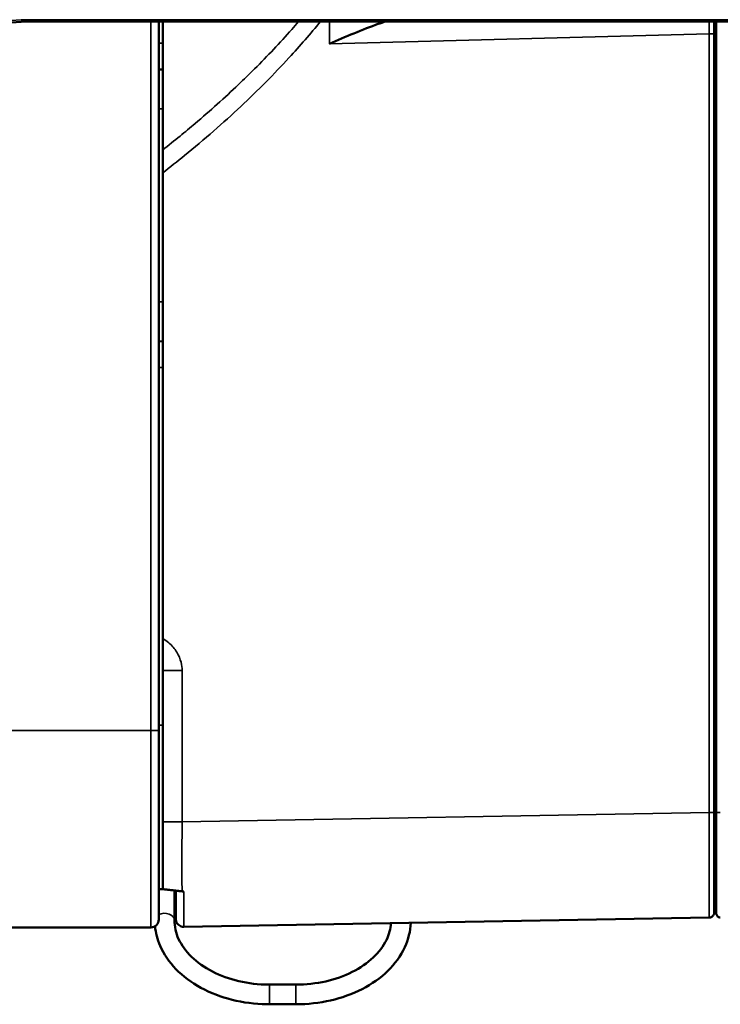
# Model space of a CAD drawing. Header units: millimetres. Extents: x 50 to 3176, y 50 to 2109.
# Tile 613 of 656: x 1754 to 1807, y 976 to 1051. Entities that reach past the tile are written whole.
import ezdxf

# ---------------------------------------------------------------- set-up
doc = ezdxf.new("R2010")
doc.units = ezdxf.units.MM
doc.header["$LTSCALE"] = 10
doc.layers.add('Visible (ISO)', color=7, linetype='Continuous', lineweight=50)
doc.layers.add('Visible Narrow (ISO)', color=7, linetype='Continuous', lineweight=35)

msp = doc.modelspace()

# ---------------------------------------------------------------- linework, layer by layer
at = {"layer": 'Visible (ISO)'}
for p, q in [((1871.7396, 1050.7716), (1755.0459, 1050.7716)), ((1764.7396, 1050.7716), (1764.7396, 996.7716)), ((1765.0396, 1049.1219), (1765.0396, 1050.7716)), ((1807.0396, 1050.7716), (1807.0396, 1050.7519)), ((1807.0396, 1050.752), (1807.0396, 1048.1052)), ((1807.1896, 990.5257), (1807.1896, 1050.7716)), ((1807.0396, 990.5306), (1807.0388, 1049.8292)), ((1807.0395, 1049.9639), (1807.1896, 1049.9639)), ((1765.0396, 1047.1216), (1765.0396, 1049.1219)), ((1765.0396, 1047.1216), (1764.7396, 1047.1268)), ((1765.0396, 1047.1216), (1765.0396, 1044.1219)), ((1765.0396, 1044.1219), (1765.0396, 1029.4213)), ((1807.0396, 1031.5792), (1807.1896, 1031.5792)), ((1765.0396, 1029.4213), (1765.0396, 1026.4216)), ((1807.0396, 1028.2716), (1807.1896, 1028.2716)), ((1764.7396, 1026.4163), (1765.0396, 1026.4216)), ((1765.0396, 1024.4213), (1765.0396, 1026.4216)), ((1765.0396, 997.1866), (1765.0396, 1024.4213)), ((1807.0396, 1019.2716), (1807.1896, 1019.2716)), ((1807.1896, 1018.6216), (1807.0396, 1018.6216)), ((1807.0396, 1018.5663), (1807.1896, 1018.5671)), ((1807.1896, 1015.9407), (1807.0396, 1015.9401)), ((1807.0396, 1015.8766), (1807.1896, 1015.8766)), ((1807.0396, 1013.1117), (1807.1896, 1013.1123)), ((1807.1896, 1006.7716), (1807.0396, 1006.7716)), ((1807.0396, 1002.7716), (1807.1896, 1002.7716)), ((1765.0396, 997.1866), (1765.0396, 984.6866)), ((1764.7396, 996.7716), (1764.7396, 982.3716)), ((1807.1896, 996.4308), (1807.0396, 996.4314)), ((1807.0396, 993.8381), (1807.0396, 989.6657)), ((1807.1896, 993.6666), (1807.0397, 993.6666)), ((1807.0397, 993.603), (1807.1896, 993.6024)), ((1807.1896, 990.976), (1807.0396, 990.9768)), ((1807.1896, 990.9216), (1807.0396, 990.9216)), ((1807.1896, 990.5257), (1807.1896, 982.865)), ((1765.0396, 984.6866), (1764.7396, 984.6866)), ((1765.932, 984.5795), (1765.932, 982.3166)), ((1766.6494, 981.8147), (1806.6466, 982.5128)), ((1764.1396, 981.7716), (1682.7396, 981.7716)), ((1773.182, 977.4097), (1775.182, 977.4097)), ((1773.182, 975.9097), (1775.182, 975.9097))]:
    msp.add_line(p, q, dxfattribs=at)
for centre, radius, start, end in [((1755.0459, 1030.7716), 20, 90, 125.495681), ((1764.1396, 982.3716), 0.6, 270, 0)]:
    msp.add_arc(centre, radius, start, end, dxfattribs=at)
for centre, major_axis, ratio, start_param, end_param in [((1765.039, 1045.4741), (-0.0003, -3.9986), 0.000159, 1.8333814, 2.3745744), ((1765.0389, 1028.0578), (0.0003, -3.9986), 0.0001615, 0.7736677, 1.3053678), ((1807.0402, 993.538), (-0.0006, -6.1283), 0.0000311, 5.3353779, 5.4921974), ((1807.0395, 990.5111), (0.0001, -7.5984), 0.0000177, 1.3710232, 1.4593072), ((1807.0395, 990.5111), (0.0001, -7.5984), 0.0000177, 1.0732418, 1.2328557), ((1807.0395, 990.5111), (0.0001, -7.5984), 0.0000174, 1.0618615, 1.0732405), ((1766.04, 989.8129), (-0.0004, -7.3983), 0.0000156, 5.5006531, 5.8916406), ((1766.0399, 989.8133), (-0.0003, -7.3987), 0.0000119, 6.2814474, 6.283226), ((1766.0399, 989.8133), (-0.0003, -7.3987), 0.0000119, 6.2795357, 6.2804541)]:
    msp.add_ellipse(centre, major_axis=major_axis, ratio=ratio, start_param=start_param, end_param=end_param, dxfattribs=at)
for points, knots in [([(1777.742, 1049.0856), (1778.3256, 1049.3393), (1778.9659, 1049.6177), (1780.2417, 1050.1465), (1780.8778, 1050.3959), (1781.6244, 1050.6563), (1781.799, 1050.715), (1781.9765, 1050.7715)], [-2.17884973, -2.17884973, -2.17884973, -2.17884973, -1.98792682, -1.98792682, -1.7970039, -1.7970039, -1.74103582, -1.74103582, -1.74103582, -1.74103582]), ([(1807.0388, 1049.8292), (1807.0388, 1050.1705), (1807.0394, 1050.475), (1807.0396, 1050.7341), (1807.0397, 1050.7519)], [0, 0, 0, 0, 0.33333333, 0.3581997, 0.3581997, 0.3581997, 0.3581997]), ([(1807.0396, 990.9216), (1807.0396, 990.8082), (1807.0396, 990.6955), (1807.0396, 990.3737), (1807.0396, 990.1656), (1807.0396, 989.9599)], [0.29438947, 0.29438947, 0.29438947, 0.29438947, 0.32980954, 0.32980954, 0.39629085, 0.39629085, 0.39629085, 0.39629085]), ([(1807.0396, 989.0029), (1807.0396, 988.8532), (1807.0396, 988.5148), (1807.0396, 988.1787), (1807.0396, 987.9919)], [0.127653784, 0.127653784, 0.127653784, 0.127653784, 0.166666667, 0.216479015, 0.216479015, 0.216479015, 0.216479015]), ([(1807.1896, 988.5217), (1807.1896, 988.5217), (1807.1896, 988.5217), (1807.1896, 988.522), (1807.1896, 988.5223), (1807.1896, 988.5235), (1807.1896, 988.5248), (1807.1896, 988.5267)], [0.003219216, 0.003219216, 0.003219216, 0.003219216, 0.007778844, 0.007778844, 0.015483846, 0.015483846, 0.033541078, 0.033541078, 0.033541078, 0.033541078]), ([(1807.0396, 986.8846), (1807.0396, 986.8295), (1807.0396, 986.3223), (1807.0396, 985.8513), (1807.0396, 985.466)], [0.31768006, 0.31768006, 0.31768006, 0.31768006, 0.33333333, 0.46290942, 0.46290942, 0.46290942, 0.46290942]), ([(1807.0396, 985.4659), (1807.0396, 984.8518), (1807.0396, 984.3204), (1807.0396, 983.5131), (1807.0396, 983.2225), (1807.0396, 983.0107), (1807.0396, 982.9719), (1807.0396, 982.9349), (1807.0396, 982.926), (1807.0396, 982.9176), (1807.0396, 982.9156), (1807.0396, 982.9135), (1807.0396, 982.913), (1807.0396, 982.9123), (1807.0396, 982.9121), (1807.0396, 982.9114), (1807.0396, 982.9117), (1807.0396, 982.9086), (1807.0396, 982.9081), (1807.0395, 982.907), (1807.0395, 982.9062), (1807.0395, 982.9044), (1807.0395, 982.9032), (1807.0394, 982.8998), (1807.0393, 982.8972), (1807.0383, 982.8745), (1807.0357, 982.8538), (1807.0236, 982.7935), (1807.0091, 982.7541), (1806.9684, 982.6811), (1806.9415, 982.6469), (1806.8789, 982.5894), (1806.8425, 982.5654), (1806.765, 982.5306), (1806.7229, 982.5193), (1806.6694, 982.5137), (1806.658, 982.513), (1806.6466, 982.5128)], [0, 0, 0, 0, 0.24640874, 0.24640874, 0.48836699, 0.48836699, 0.56758518, 0.56758518, 0.60546497, 0.60546497, 0.62345361, 0.62345361, 0.63201085, 0.63201085, 0.63521983, 0.63521983, 0.63826434, 0.63826434, 0.63864571, 0.63864571, 0.63903047, 0.63903047, 0.6394161, 0.6394161, 0.64018691, 0.64018691, 0.64633157, 0.64633157, 0.65863552, 0.65863552, 0.67138678, 0.67138678, 0.68413192, 0.68413192, 0.69687734, 0.69687734, 0.70028818, 0.70028818, 0.70028818, 0.70028818]), ([(1766.5073, 984.5106), (1766.4141, 984.5216), (1766.3208, 984.5328), (1766.128, 984.556), (1766.0303, 984.5677), (1765.7481, 984.6015), (1765.5764, 984.6221), (1765.3044, 984.6548), (1765.2033, 984.6669), (1765.0733, 984.6825), (1765.0396, 984.6866), (1765.0396, 984.6866)], [0.00135595, 0.00135595, 0.00135595, 0.00135595, 0.0304567, 0.0304567, 0.06366543, 0.06366543, 0.13288692, 0.13288692, 0.19693136, 0.19693136, 0.25690911, 0.25690911, 0.25690911, 0.25690911]), ([(1766.5171, 984.5094), (1766.5334, 984.507), (1766.5635, 984.4992), (1766.6065, 984.4963), (1766.6384, 984.4937), (1766.6544, 984.4928)], [0.06217786, 0.06217786, 0.06217786, 0.06217786, 0.33333333, 0.66666667, 1, 1, 1, 1]), ([(1766.6494, 981.8147), (1766.5846, 981.8136), (1766.5187, 981.8233), (1766.3963, 981.8625), (1766.338, 981.892), (1766.235, 981.967), (1766.189, 982.0134), (1766.1147, 982.117), (1766.0856, 982.1755), (1766.0573, 982.2665), (1766.0503, 982.2975), (1766.0435, 982.3444), (1766.0419, 982.3603), (1766.0405, 982.3821), (1766.0402, 982.3881), (1766.0399, 982.3959), (1766.0398, 982.3977), (1766.0398, 982.4007), (1766.0397, 982.4017), (1766.0397, 982.4042), (1766.0397, 982.4056), (1766.0396, 982.4078), (1766.0396, 982.4086), (1766.0396, 982.4105), (1766.0396, 982.4111), (1766.0396, 982.4121), (1766.0396, 982.4124), (1766.0396, 982.4135), (1766.0396, 982.4137), (1766.0396, 982.4148), (1766.0396, 982.4154), (1766.0396, 982.4192), (1766.0396, 982.4241), (1766.0396, 982.4532), (1766.0396, 982.4961), (1766.0396, 982.6534), (1766.0396, 982.7929), (1766.0396, 982.9745)], [0, 0, 0, 0, 0.01945832, 0.01945832, 0.0385642, 0.0385642, 0.05768273, 0.05768273, 0.07680081, 0.07680081, 0.08626705, 0.08626705, 0.09104077, 0.09104077, 0.09283102, 0.09283102, 0.0934058, 0.0934058, 0.09374469, 0.09374469, 0.09423223, 0.09423223, 0.0947207, 0.0947207, 0.09569309, 0.09569309, 0.09688627, 0.09688627, 0.10046325, 0.10046325, 0.11119004, 0.11119004, 0.14337702, 0.14337702, 0.24012387, 0.24012387, 0.38285878, 0.38285878, 0.38285878, 0.38285878]), ([(1807.4944, 982.5269), (1807.462, 982.5264), (1807.4291, 982.5312), (1807.3678, 982.5508), (1807.3387, 982.5656), (1807.2872, 982.6031), (1807.2642, 982.6263), (1807.2271, 982.6781), (1807.2126, 982.7074), (1807.1984, 982.7529), (1807.1949, 982.7684), (1807.1916, 982.7919), (1807.1907, 982.7998), (1807.19, 982.8108), (1807.1899, 982.8137), (1807.1898, 982.8178), (1807.1897, 982.8189), (1807.1897, 982.8209), (1807.1897, 982.8217), (1807.1896, 982.8228), (1807.1896, 982.8231), (1807.1896, 982.8238), (1807.1896, 982.8241), (1807.1896, 982.8248), (1807.1896, 982.8251), (1807.1896, 982.8257), (1807.1896, 982.8259), (1807.1896, 982.8262), (1807.1896, 982.8263), (1807.1896, 982.8266), (1807.1896, 982.8267), (1807.1896, 982.827), (1807.1896, 982.8273), (1807.1896, 982.829), (1807.1896, 982.8313), (1807.1896, 982.8411), (1807.1896, 982.8512), (1807.1896, 982.865)], [0, 0, 0, 0, 0.00973058, 0.00973058, 0.01928349, 0.01928349, 0.02884279, 0.02884279, 0.03840186, 0.03840186, 0.04313507, 0.04313507, 0.04552552, 0.04552552, 0.04642154, 0.04642154, 0.04675775, 0.04675775, 0.04700716, 0.04700716, 0.04712792, 0.04712792, 0.04724912, 0.04724912, 0.04749427, 0.04749427, 0.04797759, 0.04797759, 0.0488259, 0.0488259, 0.05136944, 0.05136944, 0.05899943, 0.05899943, 0.08189177, 0.08189177, 0.12363921, 0.12363921, 0.12363921, 0.12363921]), ([(1765.932, 982.3166), (1765.932, 981.8353), (1766.0385, 981.3529), (1766.4716, 980.4104), (1766.7997, 979.9507), (1767.6662, 979.1074), (1768.2044, 978.7247), (1769.43, 978.0951), (1770.1142, 977.8461), (1771.5655, 977.5066), (1772.3321, 977.416), (1773.1276, 977.4099), (1773.1548, 977.4097), (1773.182, 977.4097)], [3.1415927, 3.1415927, 3.1415927, 3.1415927, 3.4557519, 3.4557519, 3.7699112, 3.7699112, 4.0840704, 4.0840704, 4.3928983, 4.3928983, 4.7014538, 4.7014538, 4.712389, 4.712389, 4.712389, 4.712389]), ([(1766.6481, 981.8146), (1766.5833, 981.8137), (1766.5174, 981.8236), (1766.3951, 981.863), (1766.3369, 981.8927), (1766.234, 981.9679), (1766.1881, 982.0143), (1766.1141, 982.1181), (1766.0851, 982.1767), (1766.057, 982.2677), (1766.05, 982.2987), (1766.0433, 982.3457), (1766.0417, 982.3616), (1766.0404, 982.3834), (1766.0401, 982.3894), (1766.0398, 982.3974), (1766.0398, 982.3994), (1766.0397, 982.4024), (1766.0397, 982.4034), (1766.0397, 982.4051), (1766.0397, 982.4058), (1766.0396, 982.4071), (1766.0396, 982.4076), (1766.0396, 982.4092), (1766.0396, 982.4099), (1766.0396, 982.4114), (1766.0396, 982.4119), (1766.0396, 982.4128), (1766.0396, 982.413), (1766.0396, 982.4139), (1766.0396, 982.4141), (1766.0396, 982.4152), (1766.0396, 982.416), (1766.0396, 982.421), (1766.0396, 982.4279), (1766.0396, 982.454), (1766.0396, 982.4776), (1766.0396, 982.5089)], [0, 0, 0, 0, 0.01945838, 0.01945838, 0.03856431, 0.03856431, 0.0576829, 0.0576829, 0.07680104, 0.07680104, 0.08626739, 0.08626739, 0.09104483, 0.09104483, 0.09283619, 0.09283619, 0.09345456, 0.09345456, 0.09377945, 0.09377945, 0.09402055, 0.09402055, 0.09426218, 0.09426218, 0.09475117, 0.09475117, 0.09572007, 0.09572007, 0.09714674, 0.09714674, 0.10142384, 0.10142384, 0.11425294, 0.11425294, 0.15275223, 0.15275223, 0.21180281, 0.21180281, 0.21180281, 0.21180281]), ([(1775.182, 975.9097), (1776.0753, 975.9097), (1776.9685, 976.0095), (1778.6757, 976.4018), (1779.4896, 976.6941), (1780.9645, 977.4519), (1781.6257, 977.9173), (1782.7288, 978.9909), (1783.1708, 979.5999), (1783.7446, 980.8487), (1783.9009, 981.48), (1783.9278, 982.1163)], [4.712389, 4.712389, 4.712389, 4.712389, 5.0265482, 5.0265482, 5.3407075, 5.3407075, 5.6548668, 5.6548668, 5.969026, 5.969026, 6.2533538, 6.2533538, 6.2533538, 6.2533538]), ([(1775.182, 977.4097), (1775.951, 977.4097), (1776.7199, 977.4946), (1778.1768, 977.8233), (1778.8646, 978.067), (1780.0897, 978.6821), (1780.6265, 979.0533), (1781.5067, 979.8813), (1781.8463, 980.3384), (1782.2784, 981.2289), (1782.3941, 981.6594), (1782.4241, 982.09)], [4.712389, 4.712389, 4.712389, 4.712389, 5.0212373, 5.0212373, 5.3298068, 5.3298068, 5.6385782, 5.6385782, 5.9526826, 5.9526826, 6.2338782, 6.2338782, 6.2338782, 6.2338782]), ([(1764.4539, 981.8605), (1764.5029, 981.352), (1764.6342, 980.8498), (1765.1177, 979.7281), (1765.5293, 979.1276), (1766.5799, 978.0449), (1767.2248, 977.5659), (1768.6731, 976.7788), (1769.4767, 976.4707), (1771.1698, 976.0457), (1772.0592, 975.929), (1773.0288, 975.9105), (1773.1054, 975.9097), (1773.182, 975.9097)], [3.209569, 3.209569, 3.209569, 3.209569, 3.4374102, 3.4374102, 3.7429684, 3.7429684, 4.0571277, 4.0571277, 4.3712869, 4.3712869, 4.6854462, 4.6854462, 4.712389, 4.712389, 4.712389, 4.712389])]:
    msp.add_open_spline(points, degree=3, knots=knots, dxfattribs=at)
for points, weights in [([(1807.1896, 1050.027), (1807.1146, 1050.0265), (1807.0396, 1050.0261)], [1.00002120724, 1.00002117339, 1.00002113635]), ([(1807.0396, 1047.9047), (1807.1146, 1047.9052), (1807.1896, 1047.9056)], [1.00002113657, 1.00002117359, 1.00002120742]), ([(1807.1896, 1042.2716), (1807.1146, 1042.2716), (1807.0396, 1042.2716)], [1.00002120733, 1.00002117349, 1.00002113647]), ([(1807.0396, 1039.2715), (1807.1146, 1039.2715), (1807.1896, 1039.2715)], [1.00002113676, 1.00002117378, 1.00002120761]), ([(1807.1896, 1033.6375), (1807.1146, 1033.6379), (1807.0396, 1033.6384)], [1.00002120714, 1.00002117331, 1.00002113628]), ([(1807.0396, 1031.5171), (1807.1146, 1031.5166), (1807.1896, 1031.5161)], [1.0000211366, 1.00002117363, 1.00002120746]), ([(1807.1896, 1029.5396), (1807.1146, 1029.54), (1807.0396, 1029.5404)], [1.00017431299, 1.00017407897, 1.00017381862])]:
    msp.add_rational_spline(points, weights, degree=2, dxfattribs=at)
for points in [[(1764.7397, 1047.7505), (1764.7449, 1047.5678), (1764.7398, 1047.3902), (1764.7397, 1047.2237)], [(1764.7396, 1046.5111), (1764.7396, 1046.4641), (1764.7397, 1046.4385), (1764.7396, 1046.4277)], [(1807.0396, 990.5306), (1807.0396, 990.2329), (1807.0396, 989.9458), (1807.0396, 989.6655)], [(1807.0396, 989.5225), (1807.0396, 988.9877), (1807.0396, 988.4736), (1807.0396, 987.992)], [(1807.1896, 988.5639), (1807.1896, 988.6024), (1807.1896, 988.6674), (1807.1896, 988.758)], [(1766.5171, 984.5094), (1766.5152, 984.5096), (1766.5132, 984.5099), (1766.5113, 984.5101)], [(1766.6481, 981.8146), (1766.6481, 981.8146), (1766.6481, 981.8146), (1766.6481, 981.8146)]]:
    msp.add_open_spline(points, degree=3, dxfattribs=at)
at = {"layer": 'Visible Narrow (ISO)'}
for p, q in [((1755.0459, 1050.9216), (1871.7396, 1050.9216)), ((1755.0459, 1050.7716), (1755.0459, 1050.9216)), ((1764.1396, 996.7716), (1764.1396, 1050.7716)), ((1777.742, 1049.0856), (1777.7421, 1050.7716)), ((1777.742, 1049.0856), (1806.6466, 1049.8425)), ((1806.6466, 990.5116), (1806.6466, 1049.8425)), ((1764.7396, 1049.1271), (1765.0396, 1049.1219)), ((1807.0386, 1048.1051), (1807.0396, 1048.1051)), ((1774.4717, 1047.8178), (1774.4717, 1047.8178)), ((1764.7396, 1044.1271), (1765.0396, 1044.1219)), ((1765.0396, 1029.4213), (1764.7396, 1029.416)), ((1765.0396, 1024.4213), (1764.7396, 1024.416)), ((1765.0396, 1001.3438), (1766.5134, 1001.3438)), ((1766.5134, 1001.3437), (1766.5134, 989.8111)), ((1764.7396, 997.1866), (1765.0396, 997.1866)), ((1682.7396, 996.7716), (1764.1396, 996.7716)), ((1764.7396, 996.7716), (1764.1396, 996.7716)), ((1764.1396, 996.7716), (1764.1396, 981.7716)), ((1807.0395, 993.8381), (1807.0396, 993.8381)), ((1807.0396, 993.8381), (1807.0396, 993.8381)), ((1806.6466, 990.5116), (1766.5134, 989.8111)), ((1765.0396, 989.8111), (1766.5134, 989.8111)), ((1773.182, 975.9097), (1773.182, 977.4097)), ((1775.182, 977.4097), (1775.182, 975.9097))]:
    msp.add_line(p, q, dxfattribs=at)
msp.add_arc((1755.0459, 1030.7716), 20.15, 90, 125.495681, dxfattribs=at)
for centre, major_axis, ratio, start_param, end_param in [((1806.6396, 990.5139), (-0.007, 8.0011), 0.0008729, 3.1416653, 4.712099), ((1806.7396, 990.4506), (0.3, 0), 0.5836097, 0, 0.0185946), ((1807.4896, 990.5257), (-0.3, 0), 0.0000533, 4.6982082, 6.28315), ((1765.182, 982.3166), (0.75, 0), 0.7071068, 0, 2.201703)]:
    msp.add_ellipse(centre, major_axis=major_axis, ratio=ratio, start_param=start_param, end_param=end_param, dxfattribs=at)
for points, knots in [([(1777.0514, 1050.7716), (1776.3056, 1049.8622), (1774.456, 1047.731), (1771.0804, 1044.3134), (1767.725, 1041.375), (1765.6029, 1039.6915), (1765.0396, 1039.2559)], [0.03428501, 0.03428501, 0.03428501, 0.03428501, 0.14285714, 0.28571429, 0.42857143, 0.4785702, 0.4785702, 0.4785702, 0.4785702]), ([(1775.385, 1050.7716), (1775.214, 1050.5731), (1775.0417, 1050.3758), (1774.4172, 1049.6695), (1773.958, 1049.1666), (1773.0147, 1048.165), (1772.5302, 1047.6665), (1771.6354, 1046.7729), (1771.2275, 1046.3754), (1770.2834, 1045.4766), (1769.7441, 1044.9785), (1768.641, 1043.9888), (1768.0771, 1043.4974), (1767.1266, 1042.692), (1766.7438, 1042.3737), (1765.9222, 1041.7026), (1765.4826, 1041.3508), (1765.0396, 1041.0034)], [0.2723499, 0.2723499, 0.2723499, 0.2723499, 0.2866091, 0.2866091, 0.32366993, 0.32366993, 0.36148704, 0.36148704, 0.39245265, 0.39245265, 0.43234414, 0.43234414, 0.47296421, 0.47296421, 0.5, 0.5, 0.53057417, 0.53057417, 0.53057417, 0.53057417]), ([(1806.6506, 1050.7716), (1806.6505, 1050.759), (1806.6505, 1050.7464), (1806.6502, 1050.6694), (1806.65, 1050.6033), (1806.6495, 1050.4684), (1806.6492, 1050.3996), (1806.6486, 1050.2601), (1806.6483, 1050.1895), (1806.6476, 1050.047), (1806.6473, 1049.9753), (1806.6468, 1049.8832), (1806.6467, 1049.8628), (1806.6466, 1049.8425)], [0.69248871, 0.69248871, 0.69248871, 0.69248871, 0.70599201, 0.70599201, 0.77459576, 0.77459576, 0.84322123, 0.84322123, 0.91185797, 0.91185797, 0.98054999, 0.98054999, 1, 1, 1, 1]), ([(1807.0388, 1049.8292), (1807.0376, 1049.8292), (1807.0358, 1049.8294), (1807.0304, 1049.8303), (1807.0269, 1049.8309), (1807.0181, 1049.8324), (1807.0129, 1049.8332), (1807.0007, 1049.8349), (1806.9938, 1049.8358), (1806.9784, 1049.8376), (1806.9699, 1049.8385), (1806.9515, 1049.8401), (1806.9415, 1049.8409), (1806.9247, 1049.8419), (1806.9182, 1049.8422), (1806.8996, 1049.8431), (1806.8869, 1049.8434), (1806.8603, 1049.8439), (1806.8464, 1049.844), (1806.8172, 1049.844), (1806.8018, 1049.8439), (1806.771, 1049.8436), (1806.7555, 1049.8434), (1806.7242, 1049.8431), (1806.7083, 1049.8429), (1806.6771, 1049.8426), (1806.6616, 1049.8425), (1806.6466, 1049.8425)], [0.00001392, 0.00001392, 0.00001392, 0.00001392, 0.07864066, 0.07864066, 0.15563026, 0.15563026, 0.23141748, 0.23141748, 0.30629636, 0.30629636, 0.38084578, 0.38084578, 0.4555431, 0.4555431, 0.5, 0.5, 0.58040871, 0.58040871, 0.66116435, 0.66116435, 0.74587326, 0.74587326, 0.82904258, 0.82904258, 0.91458805, 0.91458805, 1, 1, 1, 1]), ([(1766.5134, 1001.3438), (1766.5295, 1001.5326), (1766.4749, 1001.9446), (1766.1663, 1002.7524), (1765.6116, 1003.3982), (1765.1972, 1003.6896), (1765.0396, 1003.7889)], [0.000023, 0.000023, 0.000023, 0.000023, 0.2, 0.4, 0.6, 0.72371623, 0.72371623, 0.72371623, 0.72371623]), ([(1807.0396, 990.5306), (1807.0391, 990.5254), (1807.0347, 990.5214), (1807.0267, 990.5183), (1807.0193, 990.5155), (1807.0087, 990.5135), (1806.9951, 990.5123), (1806.9922, 990.512), (1806.9892, 990.5118), (1806.9861, 990.5116), (1806.9763, 990.511), (1806.9652, 990.5107), (1806.9529, 990.5105), (1806.9406, 990.5104), (1806.9272, 990.5105), (1806.9127, 990.5107), (1806.8982, 990.5109), (1806.8827, 990.5111), (1806.8664, 990.5113), (1806.8587, 990.5114), (1806.8508, 990.5115), (1806.8427, 990.5116), (1806.8233, 990.5118), (1806.8029, 990.5118), (1806.7818, 990.5118), (1806.7602, 990.5118), (1806.738, 990.5118), (1806.7153, 990.5117), (1806.6927, 990.5116), (1806.6697, 990.5116), (1806.6466, 990.5116)], [0, 0, 0, 0, 0.1573712, 0.1573712, 0.1573712, 0.3028394, 0.3028394, 0.3028394, 0.3333333, 0.3333333, 0.3333333, 0.4293981, 0.4293981, 0.4293981, 0.5253069, 0.5253069, 0.5253069, 0.6212166, 0.6212166, 0.6212166, 0.6666667, 0.6666667, 0.6666667, 0.7760914, 0.7760914, 0.7760914, 0.8880457, 0.8880457, 0.8880457, 1, 1, 1, 1]), ([(1766.5134, 989.8111), (1766.5111, 989.172), (1766.5096, 988.5365), (1766.5079, 987.9277), (1766.5079, 987.9147), (1766.5079, 987.9017), (1766.5078, 987.8888), (1766.5078, 987.8657), (1766.5077, 987.8426), (1766.5076, 987.8196), (1766.5061, 987.2678), (1766.5045, 986.7387), (1766.5045, 986.2292), (1766.5045, 986.1889), (1766.5045, 986.1487), (1766.5045, 986.1087), (1766.5045, 986.0566), (1766.5046, 986.0047), (1766.5046, 985.9531), (1766.5051, 985.4433), (1766.5072, 984.9562), (1766.5171, 984.5094)], [0, 0, 0, 0, 0.32636653, 0.32636653, 0.32636653, 0.33333333, 0.33333333, 0.33333333, 0.34574833, 0.34574833, 0.34574833, 0.64313396, 0.64313396, 0.64313396, 0.66666667, 0.66666667, 0.66666667, 0.69726177, 0.69726177, 0.69726177, 0.99927491, 0.99927491, 0.99927491, 0.99927491]), ([(1766.6494, 981.8147), (1766.6497, 981.8147), (1766.65, 981.823), (1766.6506, 981.8561), (1766.6509, 981.881), (1766.6516, 981.9471), (1766.6519, 981.9883), (1766.6523, 982.0654), (1766.6524, 982.0957), (1766.6528, 982.1866), (1766.653, 982.2526), (1766.6534, 982.3999), (1766.6535, 982.4813), (1766.6537, 982.659), (1766.6538, 982.7553), (1766.654, 982.9185), (1766.654, 982.9807), (1766.6541, 983.1572), (1766.6542, 983.2763), (1766.6543, 983.5278), (1766.6543, 983.6601), (1766.6544, 983.9374), (1766.6544, 984.0822), (1766.6544, 984.3177), (1766.6544, 984.4043), (1766.6544, 984.4928)], [0.00006748, 0.00006748, 0.00006748, 0.00006748, 0.09357022, 0.09357022, 0.1871354, 0.1871354, 0.28070638, 0.28070638, 0.33333333, 0.33333333, 0.42649991, 0.42649991, 0.51965981, 0.51965981, 0.61282628, 0.61282628, 0.66666667, 0.66666667, 0.76021909, 0.76021909, 0.85376524, 0.85376524, 0.94731556, 0.94731556, 1, 1, 1, 1])]:
    msp.add_open_spline(points, degree=3, knots=knots, dxfattribs=at)
for points in [[(1765.0396, 1001.3518), (1765.0396, 1001.3491), (1765.0396, 1001.3464), (1765.0396, 1001.3438)], [(1766.6481, 981.8146), (1766.6481, 981.8146), (1766.6481, 981.8146), (1766.6481, 981.8146)]]:
    msp.add_open_spline(points, degree=3, dxfattribs=at)

doc.saveas('drawing.dxf')
